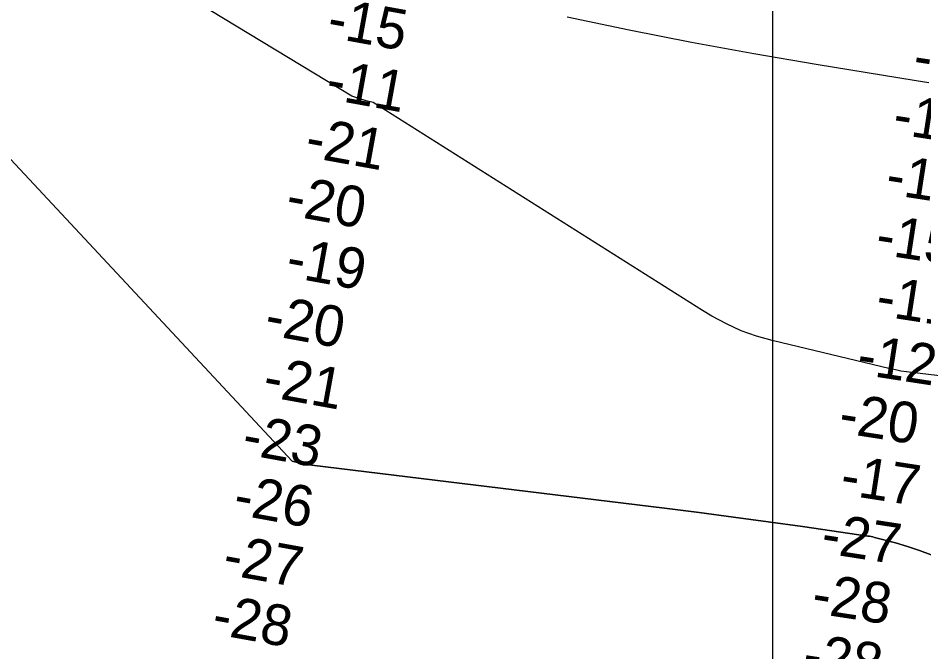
# Model space of a CAD drawing. Extents: x 3263578 to 3301413, y 764927 to 798602.
# Drawn here: x 3284833 to 3286323, y 781952 to 782995 of the extents above; entities that cross this region are included whole.
import ezdxf

# ---------------------------------------------------------------- set-up
doc = ezdxf.new("R2010")
doc.units = 0
for name, color, linetype in [('V-GRID-MAJR', 7, 'Continuous'), ('V-RIVR-RANG', 7, 'Continuous'), ('V-TOPO-DPTH', 7, 'Continuous'), ('V-TOPO-MINR', 7, 'Continuous')]:
    doc.layers.add(name, color=color, linetype=linetype)

msp = doc.modelspace()

# ---------------------------------------------------------------- linework, layer by layer
at = {"layer": 'V-GRID-MAJR'}
msp.add_spline([(3286075.4, 775830.8), (3286074.5, 781889.4), (3286073.6, 787951.5), (3286072.7, 794013.5), (3286072.7, 794016.9)], degree=3, dxfattribs=at)
at = {"layer": 'V-TOPO-DPTH'}
for points in [[(3286412.8, 782398.4), (3286303.2, 782411.6), (3286294.1, 782412.8), (3286285.1, 782414.2), (3286276.2, 782416), (3286267.3, 782418), (3286073.2, 782464.3), (3286047.4, 782471.7), (3286022.3, 782480.6), (3285998, 782491.7), (3285974.3, 782504.4), (3285958.5, 782513.8), (3285416.9, 782856), (3285405.1, 782859.1), (3285393.3, 782862.6), (3285381.7, 782866.4), (3284370.2, 783479.7), (3284356.3, 783488.6), (3284343.7, 783499.3), (3283452.7, 784110.8), (3283420.5, 784124.2), (3283388.3, 784137.5), (3283356.1, 784150.8), (3283323.9, 784164.1)], [(3286412.8, 782398.4), (3286303.2, 782411.6), (3286294.1, 782412.8), (3286285.1, 782414.2), (3286276.2, 782416), (3286267.3, 782418), (3286073.2, 782464.3), (3286047.4, 782471.7), (3286022.3, 782480.6), (3285998, 782491.7), (3285974.3, 782504.4), (3285958.5, 782513.8), (3285416.9, 782856), (3285405.1, 782859.1), (3285393.3, 782862.6), (3285381.7, 782866.4), (3284370.2, 783479.7), (3284356.3, 783488.6), (3284343.7, 783499.3), (3283452.7, 784110.8), (3283420.5, 784124.2), (3283388.3, 784137.5), (3283356.1, 784150.8), (3283323.9, 784164.1)], [(3284311.5, 783308.7), (3285283.6, 782265.6), (3285299.6, 782261.9), (3285316, 782259.1), (3285896.4, 782188.2), (3285953.1, 782181.1), (3286009.8, 782173.7), (3286066.5, 782166), (3286123.1, 782158.1), (3286230.7, 782142.6), (3286233.4, 782142.2), (3286236.2, 782141.6), (3286238.9, 782141.1), (3286241.6, 782140.4), (3286276.2, 782131.3), (3286296.1, 782125.5), (3286315.7, 782119), (3286334.9, 782111.6)], [(3284311.5, 783308.7), (3285283.6, 782265.6), (3285299.6, 782261.9), (3285316, 782259.1), (3285896.4, 782188.2), (3285953.1, 782181.1), (3286009.8, 782173.7), (3286066.5, 782166), (3286123.1, 782158.1), (3286230.7, 782142.6), (3286233.4, 782142.2), (3286236.2, 782141.6), (3286238.9, 782141.1), (3286241.6, 782140.4), (3286276.2, 782131.3), (3286296.1, 782125.5), (3286315.7, 782119), (3286334.9, 782111.6)]]:
    msp.add_lwpolyline(points, dxfattribs=at)
at = {"layer": 'V-TOPO-MINR'}
for points in [[(3286412.8, 782398.4), (3286303.2, 782411.6), (3286294.1, 782412.8), (3286285.1, 782414.2), (3286276.2, 782416), (3286267.3, 782418), (3286073.2, 782464.3), (3286047.4, 782471.7), (3286022.3, 782480.6), (3285998, 782491.7), (3285974.3, 782504.4), (3285958.5, 782513.8), (3285416.9, 782856), (3285405.1, 782859.1), (3285393.3, 782862.6), (3285381.7, 782866.4), (3284370.2, 783479.7), (3284356.3, 783488.6), (3284343.7, 783499.3), (3283452.7, 784110.8), (3283420.5, 784124.2), (3283388.3, 784137.5), (3283356.1, 784150.8), (3283323.9, 784164.1)], [(3286334.9, 782111.6), (3286315.7, 782119), (3286296.1, 782125.5), (3286276.2, 782131.3), (3286241.6, 782140.4), (3286238.9, 782141.1), (3286236.2, 782141.6), (3286233.4, 782142.2), (3286230.7, 782142.6), (3286123.1, 782158.1), (3286066.5, 782166), (3286009.8, 782173.7), (3285953.1, 782181.1), (3285896.4, 782188.2), (3285316, 782259.1), (3285299.6, 782261.9), (3285283.6, 782265.6), (3284311.5, 783308.7)], [(3286331, 782888.6), (3286310.1, 782891.8), (3286145.9, 782918.6), (3286043.1, 782936.3), (3285940.5, 782955), (3285838.1, 782975.3), (3285736, 782996.6)]]:
    msp.add_lwpolyline(points, dxfattribs=at)

# ---------------------------------------------------------------- texts
at = {"layer": 'V-RIVR-RANG'}
for s, rotation, p in [('-15', 349.703, (3285338.7, 782964.3)), ('-6', 351.2216, (3286302.8, 782901.5)), ('-11', 349.703, (3285336.6, 782863)), ('-13', 351.2216, (3286269.6, 782805.4)), ('-21', 349.703, (3285302.6, 782767.6)), ('-17', 351.2216, (3286257.8, 782706.1)), ('-20', 349.703, (3285270.7, 782671.7)), ('-15', 351.2216, (3286241.3, 782607.4)), ('-19', 349.703, (3285271, 782570.1)), ('-11', 351.2216, (3286241.8, 782506.2)), ('-20', 349.703, (3285235.9, 782474.8)), ('-12', 351.2216, (3286210.4, 782409.8)), ('-21', 349.703, (3285233.1, 782373.7)), ('-20', 351.2216, (3286180.6, 782313.2)), ('-23', 349.703, (3285198.8, 782278.3)), ('-17', 351.2216, (3286183.2, 782211.7)), ('-26', 349.703, (3285184.5, 782179.2)), ('-27', 351.2216, (3286151.6, 782115.4)), ('-27', 349.703, (3285167.1, 782080.7)), ('-28', 351.2216, (3286136.1, 782016.6)), ('-28', 349.703, (3285149.2, 781982.4)), ('-28', 351.2216, (3286121.2, 781917.7))]:
    msp.add_text(s, height=67, rotation=rotation, dxfattribs=at).set_placement(p)

doc.saveas('drawing.dxf')
